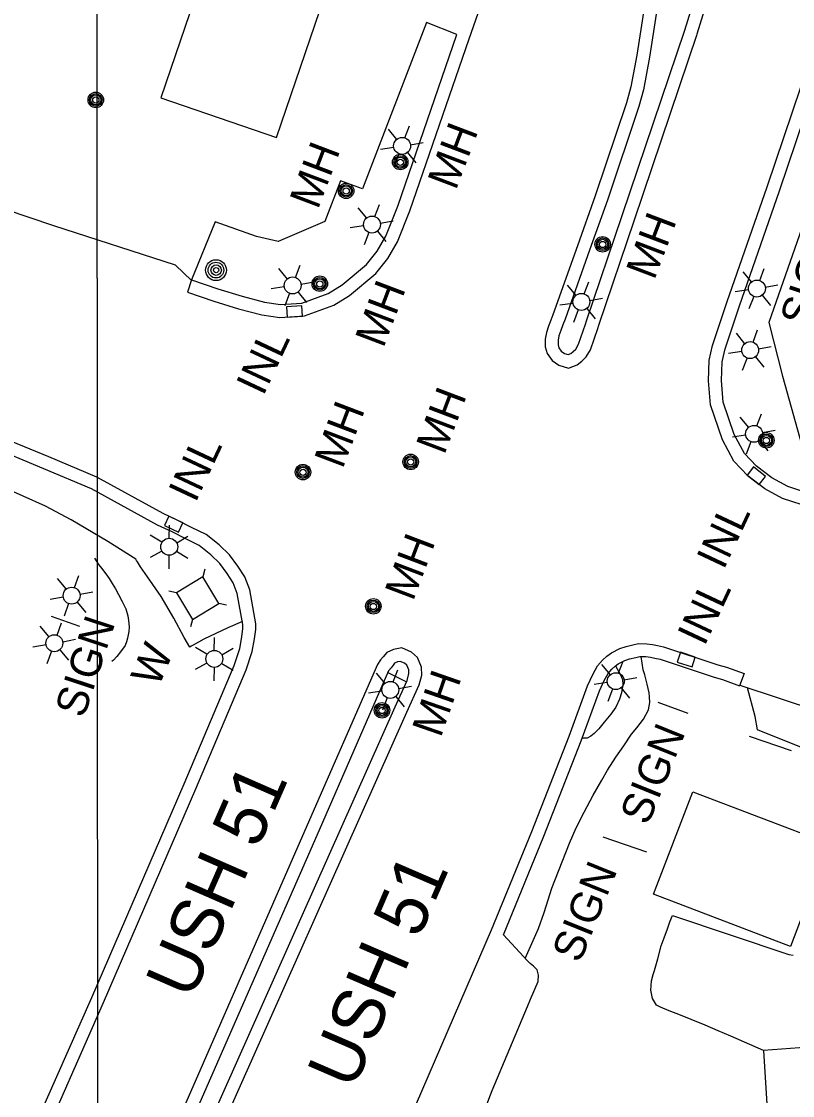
# Model space of a CAD drawing. Extents: x 189384 to 193282, y 256970 to 260388.
# Drawn here: x 190632.4 to 190781.8, y 258279 to 258486.9 of the extents above; entities that cross this region are included whole.
import ezdxf

# ---------------------------------------------------------------- set-up
doc = ezdxf.new("R2010")
doc.units = 0
for name, color, linetype in [('E_DRN_Grate', 7, 'Continuous'), ('E_DWY', 7, 'Continuous'), ('E_MAP_GridLines', 7, 'Continuous'), ('E_MISCPROP', 7, 'Continuous'), ('E_MISCPROP_HvyDash', 7, 'Continuous'), ('E_MISCPROP_HvyLine', 7, 'Continuous'), ('E_MISCPROP_Railing', 7, 'Continuous'), ('E_PATH_Sidewalk', 7, 'Continuous'), ('E_RDWY', 7, 'Continuous'), ('E_RDWY_Name', 7, 'Continuous'), ('E_UTL_AboveGroundPipe', 7, 'Continuous')]:
    doc.layers.add(name, color=color, linetype=linetype)

# ---------------------------------------------------------------- blocks, each defined once
blk = doc.blocks.new('MHO_1')
at = {"layer": 'E_DRN_Grate'}
for centre, radius in [((0.04, -0.06), 1.5), ((0.04, -0.06), 1.22), ((0.04, -0.07), 0.968), ((0.01, -0.08), 0.605)]:
    blk.add_circle(centre, radius, dxfattribs=at)
blk = doc.blocks.new('WAL_1')
at = {"layer": 'E_MISCPROP_Railing'}
blk.add_text('W', height=6, rotation=0.0001, dxfattribs=at).set_placement((-2.3, -3.01))
blk = doc.blocks.new('PED_1')
at = {"layer": 'E_UTL_AboveGroundPipe'}
for p, q in [((-3.12, 2.9), (-4.17, 3.96)), ((2.88, 2.9), (3.95, 3.96)), ((-4.18, -4.16), (-3.12, -3.1)), ((3.95, -4.16), (2.89, -3.1))]:
    blk.add_line(p, q, dxfattribs=at)
blk.add_lwpolyline([(-3.12, -3.1), (2.89, -3.1), (2.88, 2.9), (-3.12, 2.9)], close=True, dxfattribs=at)
blk = doc.blocks.new('POLE_2')
at = {"layer": 'E_MISCPROP'}
for centre, radius in [((-0.01, 0.02), 2.02), ((-0.01, 0.03), 1.52), ((0, -0.01), 1.01), ((0, 0), 0.502)]:
    blk.add_circle(centre, radius, dxfattribs=at)
blk = doc.blocks.new('LTP_1')
at = {"layer": 'E_MISCPROP'}
for p, q in [((-0.78, 1.46), (-1.98, 3.76)), ((0.86, 1.37), (2.22, 3.6)), ((-1.61, 0.09), (-4.22, 0.17)), ((1.66, 0), (4.18, -0.07)), ((-0.86, -1.4), (-2.22, -3.59)), ((0.78, -1.44), (2.02, -3.62))]:
    blk.add_line(p, q, dxfattribs=at)
blk.add_circle((0.02, 0.01), 1.64, dxfattribs=at)
blk = doc.blocks.new('MHO_3')
at = {"layer": 'E_DRN_Grate'}
for centre, radius in [((0.04, -0.06), 1.5), ((0.04, -0.06), 1.22), ((0.04, -0.07), 0.968), ((0.01, -0.08), 0.605)]:
    blk.add_circle(centre, radius, dxfattribs=at)
blk = doc.blocks.new('INLT')
at = {"layer": 'E_MISCPROP_Railing'}
blk.add_lwpolyline([(3, -2), (3, 0), (0, 0), (0, -2), (3, -2)], dxfattribs=at)
blk = doc.blocks.new('INLT_1')
at = {"layer": 'E_MISCPROP_Railing'}
blk.add_lwpolyline([(3, -2), (3, 0), (0, 0), (0, -2), (3, -2)], dxfattribs=at)
blk = doc.blocks.new('INLT_2')
at = {"layer": 'E_MISCPROP_Railing'}
blk.add_lwpolyline([(3, -2), (3, 0), (0, 0), (0, -2), (3, -2)], dxfattribs=at)
blk = doc.blocks.new('INLT_3')
at = {"layer": 'E_MISCPROP_Railing'}
blk.add_lwpolyline([(3, -2), (3, 0), (0, 0), (0, -2), (3, -2)], dxfattribs=at)
blk = doc.blocks.new('INL_1')
at = {"layer": 'E_MISCPROP_Railing'}
blk.add_text('INL', height=6, rotation=359.9999, dxfattribs=at).set_placement((-5.79, -2.75))
blk = doc.blocks.new('SIGN_2')
at = {"layer": 'E_MISCPROP'}
blk.add_text('SIGN', height=6, rotation=360, dxfattribs=at).set_placement((-9.61, -3.01))
blk = doc.blocks.new('SIGN_4')
at = {"layer": 'E_MISCPROP'}
blk.add_text('SIGN', height=6, rotation=0, dxfattribs=at).set_placement((-9.6, -3.01))
blk = doc.blocks.new('LTP_9')
at = {"layer": 'E_MISCPROP'}
for p, q in [((-0.8, 1.43), (-2, 3.73)), ((0.9, 1.42), (2.27, 3.65)), ((-1.64, 0.07), (-4.24, 0.14)), ((-0.88, -1.42), (-2.24, -3.61)), ((0.76, -1.47), (2, -3.65)), ((1.64, -0.02), (4.16, -0.09))]:
    blk.add_line(p, q, dxfattribs=at)
blk.add_circle((0, 0), 1.64, dxfattribs=at)
blk = doc.blocks.new('SIGN_6')
at = {"layer": 'E_MISCPROP'}
blk.add_text('SIGN', height=6, rotation=0, dxfattribs=at).set_placement((0, -3))
blk = doc.blocks.new('LTP_11')
at = {"layer": 'E_MISCPROP'}
for p, q in [((-0.8, 1.43), (-2, 3.73)), ((0.9, 1.42), (2.27, 3.65)), ((-1.64, 0.07), (-4.24, 0.14)), ((-0.88, -1.42), (-2.24, -3.61)), ((0.76, -1.47), (2, -3.65)), ((1.64, -0.02), (4.16, -0.09))]:
    blk.add_line(p, q, dxfattribs=at)
blk.add_circle((0, 0), 1.64, dxfattribs=at)

msp = doc.modelspace()

# ---------------------------------------------------------------- linework, layer by layer
at = {"layer": 'E_DWY'}
for points in [[(190716.77, 258484.39), (190710.85, 258486.74), (190698.45, 258454.54), (190694.25, 258456.09), (190691.17, 258448.22), (190682.17, 258444.32), (190677.94, 258445.3), (190669.95, 258448.17), (190665.39, 258436.92)], [(190785.46, 258345.59), (190775.02, 258349.79), (190774.55, 258352.4), (190773.05, 258357.93)], [(190776.13, 258287.7), (190769.86, 258290.53), (190767.36, 258291.53), (190764.87, 258292.64), (190762.13, 258293.73), (190760.07, 258294.58), (190757.91, 258295.38), (190756.23, 258296.1), (190755.42, 258296.53), (190754.67, 258297.82), (190754.36, 258299.43), (190754.46, 258301.24), (190754.77, 258302.43), (190755.02, 258303.2), (190755.72, 258305.5), (190756.33, 258307.96), (190756.89, 258309.56), (190757.56, 258311.27), (190758.04, 258312.64), (190758.52, 258313.84), (190781.09, 258306.29), (190781.91, 258306.2)], [(190711.24, 258276.48), (190716.2, 258274.86), (190718.24, 258274.36), (190719.12, 258274.13), (190719.96, 258274.1), (190720.85, 258274.5), (190721.65, 258275.48), (190722.43, 258276.98), (190723.63, 258279.98), (190730.47, 258296.26), (190731.03, 258297.66), (190732.5, 258301.06), (190732.6, 258302.29), (190732.29, 258303.32), (190731.6, 258304.03), (190730.99, 258304.56), (190730.42, 258305.08), (190725.78, 258310.13)]]:
    msp.add_lwpolyline(points, dxfattribs=at)
at = {"layer": 'E_MAP_GridLines'}
for p, q in [((190647.76, 257511.45), (190646.69, 259011.44)), ((190648.11, 257011.45), (190647.05, 258511.45))]:
    msp.add_line(p, q, dxfattribs=at)
at = {"layer": 'E_MISCPROP'}
for p, q in [((190643.7, 258369.82), (190638.21, 258371.74)), ((190761.56, 258352.96), (190755.75, 258355.1)), ((190753.53, 258326.14), (190745.1, 258329.04))]:
    msp.add_line(p, q, dxfattribs=at)
at = {"layer": 'E_MISCPROP_HvyDash'}
msp.add_lwpolyline([(190704.19, 258603.25), (190659.43, 258472.12), (190681.81, 258464.48), (190726.56, 258595.62)], close=True, dxfattribs=at)
at = {"layer": 'E_MISCPROP_HvyLine'}
msp.add_lwpolyline([(190762.45, 258337.83), (190788.94, 258327.72), (190781.37, 258307.87), (190754.87, 258317.98)], close=True, dxfattribs=at)
at = {"layer": 'E_MISCPROP_Railing'}
for points in [[(190646.56, 258383.04), (190647.34, 258381.81), (190647.92, 258381.07), (190648.74, 258380), (190649.38, 258379.1), (190650.02, 258378.16), (190650.61, 258377.11), (190651.23, 258376.02), (190651.92, 258374.68), (190652.62, 258373.22), (190653.05, 258371.88), (190653.18, 258370.98), (190653.27, 258369.72), (190653.2, 258368.82), (190652.96, 258367.55), (190652.75, 258366.83), (190652.48, 258366.13), (190651.63, 258364.9), (190650.91, 258363.99), (190650.23, 258363.3), (190649.95, 258363.05)], [(190773.4, 258348.56), (190781.49, 258345.82)]]:
    msp.add_lwpolyline(points, dxfattribs=at)
at = {"layer": 'E_PATH_Sidewalk'}
for points in [[(190808.3, 258519.39), (190803.7, 258505.73), (190800.02, 258495.58), (190787.32, 258457.67), (190784.04, 258448.22), (190777.2, 258428.64), (190779.81, 258418.3), (190783.96, 258403.52), (190793.82, 258400.02), (190807.63, 258395.31)], [(190675.22, 258370.75), (190672.41, 258369.53), (190667.73, 258367.38), (190665.66, 258366.21), (190665.29, 258366.02), (190665.04, 258365.82), (190663.92, 258367.65), (190661.96, 258371.45), (190659.5, 258375.6), (190656.86, 258379.42), (190655.48, 258381.38), (190654.91, 258382.33), (190654.73, 258382.61), (190654.58, 258382.83), (190649.14, 258386.28), (190642.02, 258390.48), (190637.09, 258393.08), (190628.45, 258396.98)], [(190729.99, 258305.55), (190732.6, 258311.34), (190733.67, 258314.46), (190735.15, 258319.16), (190738.6, 258327.87), (190739.89, 258330.84), (190741.44, 258333.89), (190743.19, 258337.13), (190744.84, 258340.09), (190745.92, 258342.01), (190747.53, 258344.51), (190749.1, 258346.73), (190750.56, 258348.95), (190751.61, 258350.2), (190752.92, 258351.89), (190753.85, 258353.67), (190754.11, 258355.07), (190754.09, 258356.21), (190754.03, 258356.98), (190753.62, 258358.65), (190753.16, 258360.46), (190752.87, 258361.4), (190752.43, 258363.98)], [(190703.41, 258360.9), (190707.02, 258359.12)], [(190747.49, 258362.17), (190748.48, 258360.48), (190748.83, 258359.56), (190748.88, 258358.57), (190748.67, 258356.99), (190748.29, 258355.72), (190747.53, 258354.22), (190746.61, 258352.87), (190745.29, 258351.26), (190744.23, 258349.99), (190743.35, 258349.1), (190742.71, 258348.56), (190742.02, 258348.21), (190741.02, 258348.2)]]:
    msp.add_lwpolyline(points, dxfattribs=at)
at = {"layer": 'E_RDWY'}
for points in [[(190794.5, 258392.55), (190793.76, 258390.16), (190785.47, 258392.75), (190779.84, 258394.61), (190776.44, 258396.47), (190773.11, 258399), (190770.44, 258401.8), (190768.19, 258405.95), (190765.89, 258412.71), (190765.5, 258417.37), (190765.64, 258421.35), (190766.31, 258424.23), (190769.15, 258432.71), (190776.87, 258454.93), (190793.19, 258503.32), (190804.28, 258536.63)], [(190794.5, 258392.55), (190786.24, 258395.13), (190780.84, 258396.91), (190777.8, 258398.58), (190774.78, 258400.87), (190772.48, 258403.28), (190770.48, 258406.95), (190768.36, 258413.22), (190768.01, 258417.44), (190768.13, 258421.03), (190768.71, 258423.55), (190771.51, 258431.9), (190779.23, 258454.12), (190795.56, 258502.53), (190806.66, 258535.84)], [(190665.39, 258436.92), (190664.58, 258434.55), (190669.66, 258432.81), (190674.49, 258431.33), (190679.01, 258430.16), (190682.48, 258429.62), (190687.24, 258429.94), (190692.95, 258432.02), (190695.98, 258433.88), (190701.06, 258438.13), (190703.38, 258441.06), (190705.25, 258444.3), (190707.65, 258450.29), (190719.13, 258483.58), (190732.9, 258522.86)], [(190665.36, 258436.82), (190662.25, 258439.74), (190638.68, 258447.38), (190587.81, 258464.56), (190531.81, 258483.75), (190491.4, 258496.8)], [(190760.93, 258485.25), (190763.99, 258495.32)], [(190763.32, 258484.52), (190766.44, 258494.77)], [(190753.56, 258492.91), (190751.62, 258480.43), (190750.45, 258474.28), (190749.61, 258471.16), (190743.57, 258453.15)], [(190756.03, 258492.54), (190754.09, 258480.01), (190752.89, 258473.71), (190752, 258470.44), (190745.94, 258452.36)], [(190665.39, 258436.92), (190670.43, 258435.19), (190675.17, 258433.74), (190679.52, 258432.61), (190682.59, 258432.14), (190686.72, 258432.41), (190691.85, 258434.28), (190694.52, 258435.92), (190699.26, 258439.88), (190701.31, 258442.46), (190702.99, 258445.39), (190705.3, 258451.17), (190716.77, 258484.39)], [(190743.58, 258453.2), (190740.12, 258443.52), (190735.37, 258430.17), (190734.96, 258429.1), (190734.52, 258427.92), (190734.12, 258426.75), (190733.86, 258425.45), (190733.88, 258423.95), (190734.26, 258422.64), (190735.21, 258421.33), (190736.5, 258420.41), (190738.41, 258419.84), (190740.05, 258420.45), (190740.95, 258421.15), (190741.78, 258421.98), (190742.62, 258423.39), (190744.05, 258427.51), (190744.27, 258428.17), (190751.17, 258448.54), (190763.29, 258484.45)], [(190745.94, 258452.36), (190742.47, 258442.68), (190737.71, 258429.29), (190737.3, 258428.22), (190736.88, 258427.09), (190736.54, 258426.09), (190736.36, 258425.22), (190736.38, 258424.32), (190736.54, 258423.75), (190736.99, 258423.13), (190737.61, 258422.68), (190738.32, 258422.47), (190738.82, 258422.66), (190739.3, 258423.03), (190739.79, 258423.52), (190740.34, 258424.45), (190741.68, 258428.31), (190741.9, 258428.97), (190748.8, 258449.34), (190760.93, 258485.25)], [(190616.68, 258225.7), (190626.92, 258248.31), (190635.07, 258266.98), (190648.32, 258297.01), (190666.22, 258338.37), (190675.94, 258361.41), (190677.12, 258364.96), (190677.58, 258367.44), (190677.79, 258369.25), (190677.84, 258370.35), (190676.64, 258376.89), (190675.7, 258379.42), (190674.33, 258381.46), (190672.75, 258383.67), (190670.75, 258385.6), (190668.18, 258387.61), (190665.38, 258389), (190662.69, 258390.36), (190659.88, 258391.68), (190647.05, 258398.72), (190637.72, 258402.65), (190626.82, 258407.13), (190619.98, 258409.92), (190619.19, 258407.54)], [(190624.63, 258249.31), (190632.78, 258267.99), (190646.03, 258298.02), (190663.93, 258339.35), (190673.6, 258362.29), (190674.69, 258365.58), (190675.1, 258367.82), (190675.3, 258369.45), (190675.33, 258370.17), (190674.22, 258376.22), (190673.46, 258378.27), (190672.28, 258380.04), (190670.85, 258382.03), (190669.11, 258383.71), (190666.84, 258385.48), (190664.26, 258386.76), (190661.6, 258388.12), (190658.75, 258389.45), (190645.96, 258396.47), (190636.76, 258400.34), (190625.88, 258404.82), (190619.19, 258407.54)], [(190655.15, 258212.08), (190657.73, 258218.58), (190661.37, 258234.29), (190668.54, 258266.74), (190707.08, 258353.21), (190709.49, 258358.51), (190709.98, 258360.4), (190709.94, 258361.95), (190709.15, 258363.81), (190707.97, 258364.83), (190706.07, 258365.65), (190704.5, 258365.34), (190703.21, 258364.77), (190702.47, 258363.94), (190702, 258363.33), (190701.36, 258362.46), (190687.77, 258331.38), (190664.25, 258277.63), (190647.97, 258240.66), (190646.3, 258236.67), (190646.16, 258236.23)], [(190708.95, 258277.49), (190723.47, 258311.08), (190731.29, 258330.13), (190738.5, 258348.57), (190742.07, 258358.33), (190743.07, 258360.52), (190744.03, 258362.17), (190744.95, 258363.27), (190745.84, 258364.05), (190746.7, 258364.72), (190748.34, 258365.52), (190749.54, 258365.92), (190750.87, 258366.24), (190751.94, 258366.49), (190753.53, 258366.46), (190754.66, 258366.35), (190755.63, 258366.15), (190756.81, 258365.89), (190767.32, 258362.42), (190769.01, 258361.93), (190772.39, 258360.68), (190771.52, 258358.34)], [(190652.83, 258213), (190655.33, 258219.33), (190658.93, 258234.84), (190666.15, 258267.53), (190704.8, 258354.24), (190707.13, 258359.35), (190707.47, 258360.69), (190707.45, 258361.41), (190707.08, 258362.3), (190706.63, 258362.69), (190705.8, 258363.04), (190705.25, 258362.94), (190704.71, 258362.7), (190704.4, 258362.35), (190704.01, 258361.83), (190703.54, 258361.2), (190690.06, 258330.38), (190666.54, 258276.62), (190650.27, 258239.67), (190648.61, 258235.7)], [(190725.78, 258310.13), (190733.61, 258329.2), (190740.83, 258347.69), (190744.38, 258357.38), (190745.3, 258359.37), (190746.08, 258360.73), (190746.75, 258361.52), (190747.43, 258362.13), (190748.02, 258362.59), (190749.29, 258363.2), (190750.23, 258363.52), (190751.45, 258363.81), (190752.2, 258363.99), (190753.39, 258363.97), (190754.28, 258363.88), (190755.11, 258363.7), (190756.15, 258363.48), (190766.58, 258360.03), (190768.23, 258359.55), (190771.52, 258358.34)], [(190771.55, 258358.43), (190825.09, 258340.75)], [(190807.53, 258290.04), (190776.13, 258287.7)], [(190776.13, 258287.7), (190776.85, 258276.31), (190777.42, 258264.13)]]:
    msp.add_lwpolyline(points, dxfattribs=at)

# ---------------------------------------------------------------- block references
at = {"layer": 'E_DRN_Grate'}
for p, rotation in [((190646.75, 258471.73), 70.86176389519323), ((190702.19, 258353.56), 70.86176290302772)]:
    msp.add_blockref('MHO_3', p, dxfattribs=dict(at, rotation=rotation))
for p, xscale, yscale, rotation in [((190705.72, 258459.7), 1.000001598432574, 1.000001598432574, 69.24803138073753), ((190695.24, 258454.13), 1.000001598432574, 1.000001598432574, 69.2480315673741), ((190744.93, 258443.78), 1.000001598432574, 1.000001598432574, 69.24803068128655), ((190690.14, 258436.15), 1.0000015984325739, 1.0000015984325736, 69.24803165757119), ((190776.64, 258405.83), 1.0000015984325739, 1.0000015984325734, 69.24803011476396), ((190707.74, 258401.66), 1.0000015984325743, 1.000001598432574, 69.2480313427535), ((190686.88, 258399.68), 1.0000015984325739, 1.0000015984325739, 69.24803171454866), ((190700.52, 258373.7), 1.0000015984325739, 1.0000015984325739, 69.2480314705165)]:
    msp.add_blockref('MHO_1', p, dxfattribs=dict(at, xscale=xscale, yscale=yscale, rotation=rotation))
at = {"layer": 'E_MISCPROP'}
for name, p, rotation in [('LTP_1', (190706.16, 258462.81), 70.86176283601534), ('LTP_1', (190700.32, 258447.6), 70.86176293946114), ('SIGN_2', (190785.07, 258437.5), 71.64491406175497), ('POLE_2', (190670.13, 258438.8), 70.86176347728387), ('LTP_1', (190684.96, 258435.81), 70.86176321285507), ('LTP_1', (190774.88, 258435.21), 70.86176161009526), ('LTP_1', (190740.88, 258432.62), 70.86176221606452), ('LTP_1', (190773.58, 258423.29), 70.86176163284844), ('LTP_1', (190774.33, 258407.08), 70.86176161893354), ('LTP_1', (190747.54, 258359.2), 70.8617620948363), ('LTP_1', (190703.87, 258357.52), 70.86176287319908)]:
    msp.add_blockref(name, p, dxfattribs=dict(at, rotation=rotation))
for name, p, xscale, yscale, rotation in [('LTP_9', (190661.04, 258385.24), 1.0000013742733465, 1.0000013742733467, 90.7245526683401), ('LTP_11', (190642.14, 258375.78), 1.0000015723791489, 1.0000015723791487, 71.74025577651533), ('LTP_11', (190638.79, 258366.57), 1.0000015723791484, 1.0000015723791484, 71.740255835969), ('SIGN_6', (190641.64, 258352.82), 1.0000015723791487, 1.0000015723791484, 71.74025578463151), ('LTP_9', (190669.78, 258363.54), 1.0000013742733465, 1.0000013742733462, 90.72455251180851), ('SIGN_4', (190754.57, 258341.15), 1.0000011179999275, 1.0000011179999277, 68.00505944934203), ('SIGN_4', (190741.39, 258314.49), 1.0000011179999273, 1.000001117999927, 68.00505968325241)]:
    msp.add_blockref(name, p, dxfattribs=dict(at, xscale=xscale, yscale=yscale, rotation=rotation))
at = {"layer": 'E_MISCPROP_Railing'}
for name, p, rotation in [('INLT_2', (190686.89, 258429.91), -176.2288531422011), ('INLT', (190775.35, 258397.29), 142.41595158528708), ('INLT_1', (190760.09, 258364.81), -18.282273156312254)]:
    msp.add_blockref(name, p, dxfattribs=dict(at, rotation=rotation))
for name, p, xscale, yscale, rotation in [('INL_1', (190679.22, 258420.67), 1.0000018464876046, 1.0000018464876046, 64.84939129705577), ('INL_1', (190666.09, 258400), 1.0000018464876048, 1.0000018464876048, 64.8493915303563), ('INL_1', (190768.4, 258387.01), 1.0000018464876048, 1.000001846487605, 64.84938970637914), ('INLT_3', (190660.96, 258391.18), 1.0000018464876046, 1.0000018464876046, -25.150608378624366), ('INL_1', (190764.68, 258372.24), 1.0000018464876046, 1.0000018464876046, 64.84938977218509), ('WAL_1', (190657.07, 258361.15), 1.0000010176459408, 1.0000010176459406, 66.78884102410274)]:
    msp.add_blockref(name, p, dxfattribs=dict(at, xscale=xscale, yscale=yscale, rotation=rotation))
at = {"layer": 'E_UTL_AboveGroundPipe', "rotation": 121.30431815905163}
msp.add_blockref('PED_1', (190666.41, 258375.34), dxfattribs=at)

# ---------------------------------------------------------------- texts
at = {"layer": 'E_DRN_Grate'}
for rotation, p in [(69.248, (190716.55, 258454.08)), (69.248, (190689.83, 258450.36)), (69.248, (190754.99, 258436.69)), (69.248, (190702.52, 258423.54)), (69.248, (190714.32, 258402.86)), (69.248, (190694.61, 258400.15)), (69.248, (190708.25, 258374.53)), (70.8619, (190713.63, 258348.11))]:
    msp.add_text('MH', height=6, rotation=rotation, dxfattribs=at).set_placement(p)
at = {"layer": 'E_RDWY_Name'}
for rotation, p in [(66.3624, (190665.37, 258297.29)), (66.6285, (190696.71, 258279.83))]:
    msp.add_text('USH 51', height=10, rotation=rotation, dxfattribs=at).set_placement(p)

doc.saveas('drawing.dxf')
